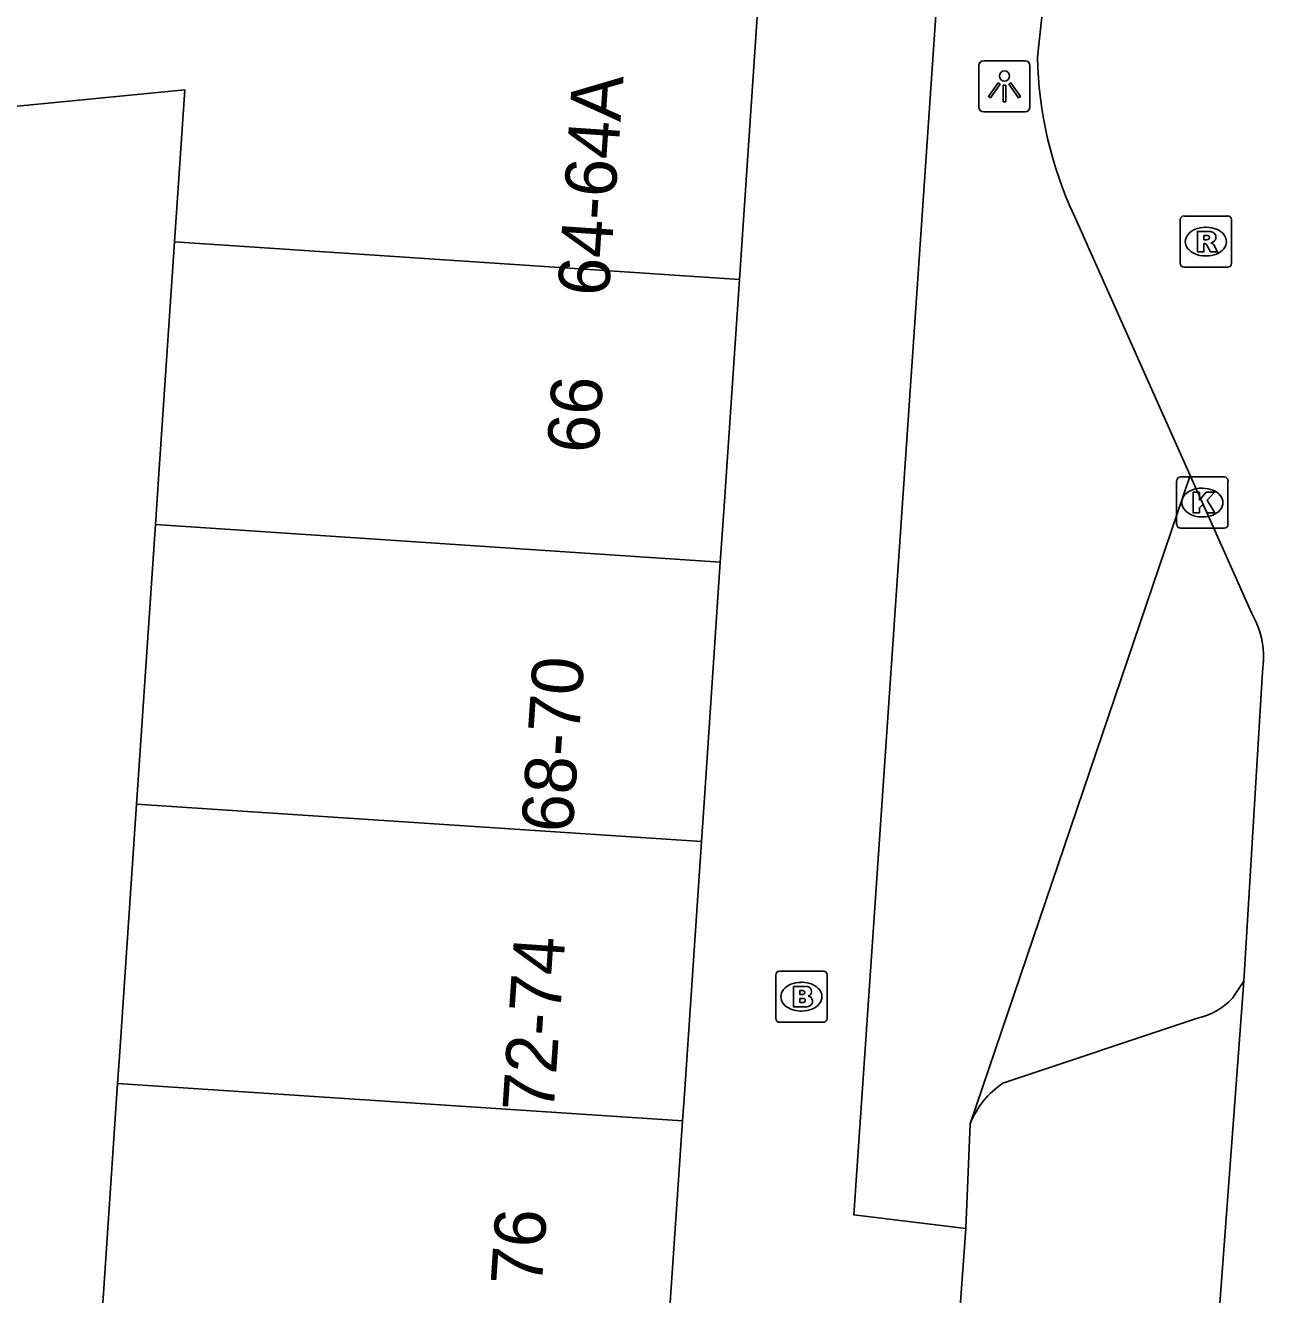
# Model space of a CAD drawing. Extents: x 159961 to 160856, y 382704 to 383353.
# Drawn here: x 160554.44 to 160578.58, y 382854.08 to 382878.84 of the extents above; entities that cross this region are included whole.
import ezdxf

# ---------------------------------------------------------------- set-up
doc = ezdxf.new("R2010")
doc.units = 0
for name, color, linetype in [('IMGEO_Brandkraan', 7, 'Continuous'), ('IMGEO_Groenvoorziening', 7, 'Continuous'), ('IMGEO_Kolk', 7, 'Continuous'), ('IMGEO_Lichtpunt', 7, 'Continuous'), ('IMGEO_Pand', 7, 'Continuous'), ('IMGEO_Pand_nummerreeks', 7, 'Continuous'), ('IMGEO_Parkeervlak_open', 7, 'Continuous'), ('IMGEO_Rijbaan_lokaal_open', 7, 'Continuous'), ('IMGEO_Rioolput', 7, 'Continuous'), ('IMGEO_Voetpad_open', 7, 'Continuous')]:
    doc.layers.add(name, color=color, linetype=linetype)

msp = doc.modelspace()

# ---------------------------------------------------------------- linework, layer by layer
at = {"layer": 'IMGEO_Brandkraan'}
for p, q in [((160569.069, 382859.466), (160569.069, 382860.318)), ((160569.144, 382860.392), (160569.996, 382860.392)), ((160570.07, 382860.318), (160570.07, 382859.466)), ((160569.557, 382860.172), (160569.582, 382860.172)), ((160569.58, 382859.612), (160569.555, 382859.612)), ((160569.996, 382859.392), (160569.144, 382859.392))]:
    msp.add_line(p, q, dxfattribs=at)
for points in [[(160569.069, 382859.466), (160569.069, 382860.318)], [(160569.144, 382860.392), (160569.996, 382860.392)], [(160570.07, 382860.318), (160570.07, 382859.466)], [(160569.417, 382860.092), (160569.417, 382859.692), (160569.63, 382859.692)], [(160569.648, 382860.092), (160569.417, 382860.092)], [(160569.596, 382860.011), (160569.542, 382860.011), (160569.542, 382859.935)], [(160569.542, 382859.935), (160569.595, 382859.935)], [(160569.604, 382859.859), (160569.542, 382859.859), (160569.542, 382859.778)], [(160569.542, 382859.778), (160569.604, 382859.778)], [(160569.996, 382859.392), (160569.144, 382859.392)]]:
    msp.add_lwpolyline(points, dxfattribs=at)
for centre, radius, start, end in [((160569.146, 382860.316), 0.0765, 91.552, 178.448), ((160569.146, 382860.316), 0.0765, 91.552, 178.448), ((160569.994, 382860.316), 0.0765, 1.552, 88.448), ((160569.994, 382860.316), 0.0765, 1.552, 88.448), ((160569.652, 382859.947), 0.145, 59.4692, 91.5367), ((160569.677, 382859.994), 0.0922, 285.5137, 58.1501), ((160569.597, 382859.973), 0.0379, 267.8285, 90.9355), ((160569.605, 382859.818), 0.0404, 269.8759, 90.5077), ((160569.682, 382859.802), 0.105, 301.3115, 78.989), ((160569.636, 382859.943), 0.251, 268.6676, 293.5347), ((160569.146, 382859.468), 0.0765, 181.552, 268.448), ((160569.146, 382859.468), 0.0765, 181.552, 268.448), ((160569.994, 382859.468), 0.0765, 271.552, 358.448), ((160569.994, 382859.468), 0.0765, 271.552, 358.448)]:
    msp.add_arc(centre, radius, start, end, dxfattribs=at)
for centre, major_axis, ratio, start_param, end_param in [((160569.556, 382859.892), (-0.387, 0.002), 0.722429, 4.712389, 7.853982), ((160569.581, 382859.892), (-0.39, 0.002), 0.717154, 1.570796, 4.712389)]:
    msp.add_ellipse(centre, major_axis=major_axis, ratio=ratio, start_param=start_param, end_param=end_param, dxfattribs=at)
at = {"layer": 'IMGEO_Groenvoorziening'}
msp.add_lwpolyline([(160577.151, 382870.058), (160572.862, 382857.414)], dxfattribs=at)
at = {"layer": 'IMGEO_Kolk'}
for p, q in [((160576.885, 382869.104), (160576.885, 382869.956)), ((160576.96, 382870.03), (160577.812, 382870.03)), ((160577.886, 382869.956), (160577.886, 382869.104)), ((160577.373, 382869.81), (160577.398, 382869.81)), ((160577.396, 382869.25), (160577.371, 382869.25)), ((160577.812, 382869.03), (160576.96, 382869.03))]:
    msp.add_line(p, q, dxfattribs=at)
for points in [[(160576.885, 382869.104), (160576.885, 382869.956)], [(160576.96, 382870.03), (160577.812, 382870.03)], [(160577.886, 382869.956), (160577.886, 382869.104)], [(160577.206, 382869.73), (160577.329, 382869.73), (160577.329, 382869.579), (160577.459, 382869.73), (160577.623, 382869.73), (160577.477, 382869.579), (160577.63, 382869.33), (160577.478, 382869.33), (160577.393, 382869.494), (160577.329, 382869.427), (160577.329, 382869.33), (160577.206, 382869.33), (160577.206, 382869.73)], [(160577.812, 382869.03), (160576.96, 382869.03)]]:
    msp.add_lwpolyline(points, dxfattribs=at)
for centre, start, end in [((160576.962, 382869.954), 91.552, 178.448), ((160576.962, 382869.954), 91.552, 178.448), ((160577.81, 382869.954), 1.552, 88.448), ((160577.81, 382869.954), 1.552, 88.448), ((160576.962, 382869.106), 181.552, 268.448), ((160576.962, 382869.106), 181.552, 268.448), ((160577.81, 382869.106), 271.552, 358.448), ((160577.81, 382869.106), 271.552, 358.448)]:
    msp.add_arc(centre, 0.0765, start, end, dxfattribs=at)
for centre, major_axis, ratio, start_param, end_param in [((160577.372, 382869.53), (-0.387, 0.002), 0.722429, 4.712389, 7.853982), ((160577.397, 382869.53), (-0.39, 0.002), 0.717154, 1.570796, 4.712389)]:
    msp.add_ellipse(centre, major_axis=major_axis, ratio=ratio, start_param=start_param, end_param=end_param, dxfattribs=at)
at = {"layer": 'IMGEO_Lichtpunt'}
for p, q in [((160573.931, 382878.147), (160573.123, 382878.147)), ((160573.931, 382878.147), (160573.123, 382878.147)), ((160573.029, 382878.052), (160573.029, 382877.245)), ((160573.029, 382878.052), (160573.029, 382877.245)), ((160574.025, 382877.245), (160574.025, 382878.052)), ((160574.025, 382877.245), (160574.025, 382878.052)), ((160573.123, 382877.151), (160573.931, 382877.151)), ((160573.123, 382877.151), (160573.931, 382877.151))]:
    msp.add_line(p, q, dxfattribs=at)
for points in [[(160573.403, 382877.716), (160573.442, 382877.688), (160573.254, 382877.426), (160573.216, 382877.453), (160573.403, 382877.716)], [(160573.505, 382877.668), (160573.552, 382877.668), (160573.552, 382877.346), (160573.505, 382877.346), (160573.505, 382877.668)], [(160573.615, 382877.688), (160573.653, 382877.715), (160573.84, 382877.453), (160573.801, 382877.425), (160573.615, 382877.688)]]:
    msp.add_lwpolyline(points, dxfattribs=at)
msp.add_circle((160573.528, 382877.85), 0.0994, dxfattribs=at)
for centre, start, end in [((160573.123, 382878.052), 90, 180), ((160573.123, 382878.052), 90, 180), ((160573.931, 382878.052), 0, 90), ((160573.931, 382878.052), 0, 90), ((160573.123, 382877.245), 180, 270), ((160573.123, 382877.245), 180, 270), ((160573.931, 382877.245), 270, 0), ((160573.931, 382877.245), 270, 360)]:
    msp.add_arc(centre, 0.0946, start, end, dxfattribs=at)
at = {"layer": 'IMGEO_Pand'}
for points in [[(160568.735, 382879.396), (160568.44, 382875.045), (160568.361, 382873.881)], [(160544.567, 382878.278), (160547.557, 382877.585), (160547.49, 382876.598), (160557.549, 382877.583), (160557.348, 382874.613)], [(160557.348, 382874.613), (160557.042, 382870.093), (160556.975, 382869.099)], [(160568.361, 382873.881), (160557.348, 382874.613)], [(160568.361, 382873.881), (160568.056, 382869.36), (160567.989, 382868.367)], [(160556.975, 382869.099), (160556.658, 382864.407), (160556.607, 382863.649)], [(160556.975, 382869.099), (160567.989, 382868.367)], [(160567.989, 382868.367), (160567.672, 382863.674), (160567.621, 382862.917)], [(160556.607, 382863.649), (160556.274, 382858.722), (160556.239, 382858.199)], [(160567.621, 382862.917), (160556.607, 382863.649)], [(160567.621, 382862.917), (160567.288, 382857.989), (160567.253, 382857.467)], [(160555.89, 382853.036), (160556.239, 382858.199)], [(160556.239, 382858.199), (160567.253, 382857.467)], [(160567.253, 382857.467), (160566.903, 382852.303)]]:
    msp.add_lwpolyline(points, dxfattribs=at)
at = {"layer": 'IMGEO_Parkeervlak_open'}
for points in [[(160578.195, 382860.194), (160577.972, 382859.864)], [(160577.293, 382859.472), (160573.499, 382858.203)], [(160572.862, 382857.414), (160572.778, 382855.373)]]:
    msp.add_lwpolyline(points, dxfattribs=at)
for centre, radius, start, end in [((160576.995, 382860.772), 1.334, 282.9043, 317.0931), ((160574.417, 382856.811), 1.668, 123.3839, 158.7847)]:
    msp.add_arc(centre, radius, start, end, dxfattribs=at)
at = {"layer": 'IMGEO_Rijbaan_lokaal_open'}
for points in [[(160574.408, 382880.398), (160574.172, 382878.219)], [(160574.895, 382875.113), (160577.151, 382870.058)], [(160577.151, 382870.058), (160577.442, 382869.406), (160578.35, 382867.364)], [(160578.556, 382866.228), (160578.195, 382860.194)], [(160578.195, 382860.194), (160576.885, 382842.559)]]:
    msp.add_lwpolyline(points, dxfattribs=at)
for centre, radius, start, end in [((160581.828, 382878.364), 7.657, 181.0847, 205.1227), ((160576.889, 382866.512), 1.691, 350.3129, 30.2435)]:
    msp.add_arc(centre, radius, start, end, dxfattribs=at)
at = {"layer": 'IMGEO_Rioolput'}
for p, q in [((160576.954, 382874.193), (160576.954, 382875.045)), ((160577.029, 382875.119), (160577.881, 382875.119)), ((160577.955, 382875.045), (160577.955, 382874.193)), ((160577.442, 382874.899), (160577.467, 382874.899)), ((160577.465, 382874.339), (160577.44, 382874.339)), ((160577.881, 382874.119), (160577.029, 382874.119))]:
    msp.add_line(p, q, dxfattribs=at)
for points in [[(160576.954, 382874.193), (160576.954, 382875.045)], [(160577.029, 382875.119), (160577.881, 382875.119)], [(160577.955, 382875.045), (160577.955, 382874.193)], [(160577.543, 382874.817), (160577.291, 382874.819), (160577.291, 382874.419)], [(160577.469, 382874.738), (160577.415, 382874.738), (160577.415, 382874.657)], [(160577.415, 382874.657), (160577.467, 382874.657)], [(160577.291, 382874.419), (160577.415, 382874.419), (160577.415, 382874.581), (160577.426, 382874.581)], [(160577.473, 382874.552), (160577.544, 382874.419), (160577.684, 382874.419), (160577.619, 382874.545)], [(160577.881, 382874.119), (160577.029, 382874.119)]]:
    msp.add_lwpolyline(points, dxfattribs=at)
for centre, radius, start, end in [((160577.031, 382875.043), 0.0765, 91.552, 178.448), ((160577.031, 382875.043), 0.0765, 91.552, 178.448), ((160577.879, 382875.043), 0.0765, 1.552, 88.448), ((160577.879, 382875.043), 0.0765, 1.552, 88.448), ((160577.451, 382874.846), 0.19, 274.7715, 282.9687), ((160577.475, 382874.642), 0.0964, 77.0061, 93.1865), ((160577.489, 382874.699), 0.0378, 276.6634, 79.6772), ((160577.542, 382874.707), 0.109, 350.3612, 89.416), ((160577.54, 382874.707), 0.112, 277.5842, 350.9817), ((160577.425, 382874.528), 0.0533, 26.0293, 88.6989), ((160577.524, 382874.492), 0.108, 29.5134, 73.7905), ((160577.031, 382874.195), 0.0765, 181.552, 268.448), ((160577.031, 382874.195), 0.0765, 181.552, 268.448), ((160577.879, 382874.195), 0.0765, 271.552, 358.448), ((160577.879, 382874.195), 0.0765, 271.552, 358.448)]:
    msp.add_arc(centre, radius, start, end, dxfattribs=at)
for centre, major_axis, ratio, start_param, end_param in [((160577.441, 382874.619), (-0.387, 0.002), 0.722429, 4.712389, 7.853982), ((160577.466, 382874.619), (-0.39, 0.002), 0.717154, 1.570796, 4.712389)]:
    msp.add_ellipse(centre, major_axis=major_axis, ratio=ratio, start_param=start_param, end_param=end_param, dxfattribs=at)
at = {"layer": 'IMGEO_Voetpad_open'}
for points in [[(160572.778, 382855.373), (160570.589, 382855.637), (160572.294, 382880.565), (160574.408, 382880.398)], [(160572.648, 382853.575), (160572.778, 382855.373)]]:
    msp.add_lwpolyline(points, dxfattribs=at)

# ---------------------------------------------------------------- texts
at = {"layer": 'IMGEO_Pand_nummerreeks'}
for s, rotation, p in [('64-64A', 86.1318, (160565.812, 382873.537)), ('66', 86.1321, (160565.606, 382870.473)), ('68-70', 86.1356, (160565.106, 382863.076)), ('72-74', 86.1356, (160564.737, 382857.622)), ('76', 86.1264, (160564.508, 382854.234))]:
    msp.add_text(s, height=1, rotation=rotation, dxfattribs=at).set_placement(p)

doc.saveas('drawing.dxf')
